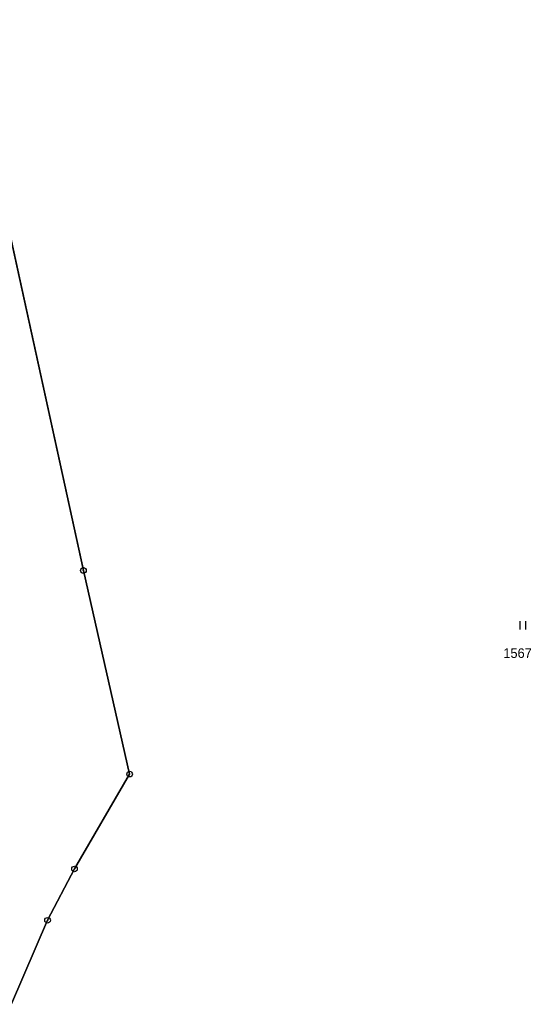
# Model space of a CAD drawing. Extents: x -689422 to -685210, y -987725 to -982160.
# Drawn here: x -687545.1 to -687454.2, y -986417.1 to -986240.3 of the extents above; entities that cross this region are included whole.
import ezdxf

# ---------------------------------------------------------------- set-up
doc = ezdxf.new("R2010")
doc.units = 0
for name, color, linetype in [('KN_Hranice_parcel', 7, 'Continuous'), ('KN_Parcelni cisla', 7, 'Continuous'), ('KN_Polygon parcely', 7, 'Continuous'), ('KN_POZEMKY_ORNA PUDA', 7, 'Continuous'), ('KN_POZEMKY_TTP', 7, 'Continuous'), ('KN_Značky bodu BP', 7, 'Continuous'), ('KN_Značky kultur', 7, 'Continuous')]:
    doc.layers.add(name, color=color, linetype=linetype)

msp = doc.modelspace()

# ---------------------------------------------------------------- linework, layer by layer
at = {"layer": 'KN_Hranice_parcel'}
msp.add_lwpolyline([(-687556.85, -986453.5), (-687551.53, -986428.38), (-687546.61, -986415.27), (-687540.21, -986400.4), (-687535.42, -986391.27), (-687525.61, -986374.42), (-687533.83, -986338.21), (-687558.29, -986226.56)], dxfattribs=at)
at = {"layer": 'KN_Polygon parcely'}
msp.add_lwpolyline([(-687558.29, -986226.56), (-687578.27, -986221.62), (-687603.15, -986213.48), (-687626.95, -986202.99), (-687609.95, -986284.62), (-687593.74, -986347.38), (-687570.31, -986421.25), (-687556.85, -986453.5), (-687551.53, -986428.38), (-687546.61, -986415.27), (-687540.21, -986400.4), (-687535.42, -986391.27), (-687525.61, -986374.42), (-687533.83, -986338.21)], close=True, dxfattribs=at)
msp.add_lwpolyline([(-687558.29, -986226.56), (-687533.83, -986338.21), (-687525.61, -986374.42), (-687535.42, -986391.27), (-687540.21, -986400.4), (-687546.61, -986415.27)], dxfattribs=at)
at = {"layer": 'KN_POZEMKY_ORNA PUDA'}
for p, q in [((-687558.29, -986226.56), (-687533.83, -986338.21)), ((-687533.83, -986338.21), (-687525.61, -986374.42)), ((-687525.61, -986374.42), (-687535.42, -986391.27)), ((-687535.42, -986391.27), (-687540.21, -986400.4)), ((-687540.21, -986400.4), (-687546.61, -986415.27))]:
    msp.add_line(p, q, dxfattribs=at)
at = {"layer": 'KN_POZEMKY_TTP'}
for p, q in [((-687533.83, -986338.21), (-687558.29, -986226.56)), ((-687525.61, -986374.42), (-687533.83, -986338.21)), ((-687535.42, -986391.27), (-687525.61, -986374.42)), ((-687540.21, -986400.4), (-687535.42, -986391.27)), ((-687546.61, -986415.27), (-687540.21, -986400.4))]:
    msp.add_line(p, q, dxfattribs=at)
at = {"layer": 'KN_Značky bodu BP'}
for centre, radius in [((-687533.83, -986338.21), 0.5), ((-687533.83, -986338.21), 0.0303), ((-687525.61, -986374.42), 0.5), ((-687525.61, -986374.42), 0.0303), ((-687535.42, -986391.27), 0.5), ((-687535.42, -986391.27), 0.0303), ((-687540.21, -986400.4), 0.5), ((-687540.21, -986400.4), 0.0303)]:
    msp.add_circle(centre, radius, dxfattribs=at)
at = {"layer": 'KN_Značky kultur'}
for p, q in [((-687456.14, -986348.73), (-687456.14, -986347.23)), ((-687455.14, -986348.73), (-687455.14, -986347.23))]:
    msp.add_line(p, q, dxfattribs=at)

# ---------------------------------------------------------------- texts
at = {"layer": 'KN_Parcelni cisla'}
msp.add_text('1567', height=1.7, dxfattribs=at).set_placement((-687459.13, -986353.76))

doc.saveas('drawing.dxf')
